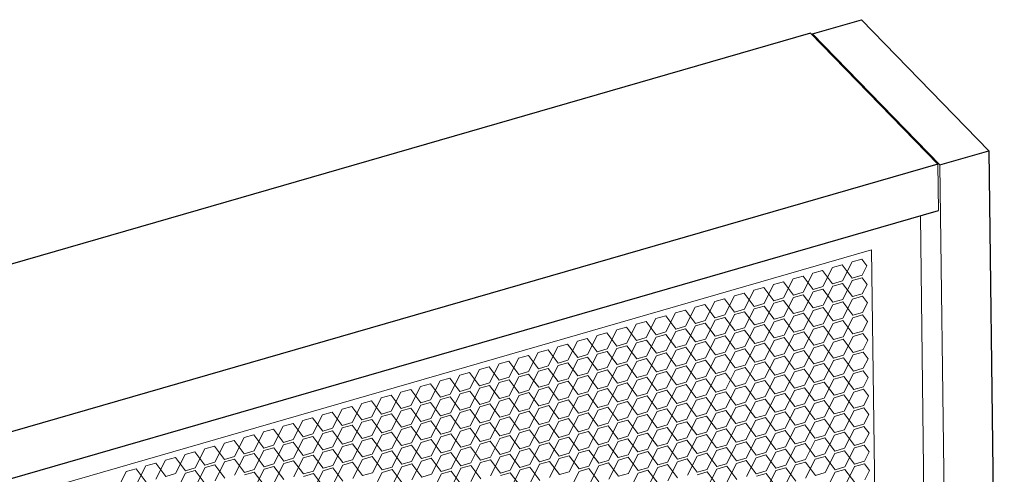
# Model space of a CAD drawing. Header units: millimetres. Extents: x 3925 to 5043, y -86 to 778.
# Tile 424 of 439: x 4955 to 4977, y 551 to 561. Entities that reach past the tile are written whole.
import ezdxf

# ---------------------------------------------------------------- set-up
doc = ezdxf.new("R2010")
doc.units = ezdxf.units.MM
doc.header["$LTSCALE"] = 46.255
doc.layers.add('H30K-DUST-FIDXF_CONTINUOUS_LINE', color=7, linetype='CONTINUOUS')
doc.layers.add('H30K-SPONGE-DXF_CONTINUOUS_LINE', color=7, linetype='CONTINUOUS')

msp = doc.modelspace()

# ---------------------------------------------------------------- linework, layer by layer
at = {"layer": 'H30K-DUST-FIDXF_CONTINUOUS_LINE', "color": 7, "linetype": 'Continuous', "lineweight": 0}
for p, q in [((4975.2506, 556.3884), (4975.5662, 531.4648)), ((4910.9093, 537.3433), (4974.1468, 555.6212)), ((4974.1468, 555.6212), (4974.4435, 532.1964)), ((4973.9268, 555.4101), (4973.7049, 555.346)), ((4974.04, 555.2599), (4973.9268, 555.4101)), ((4973.0392, 555.1536), (4972.8173, 555.0895)), ((4973.2657, 554.8532), (4973.0392, 555.1536)), ((4973.0438, 554.7891), (4973.2611, 555.2177)), ((4973.483, 555.2819), (4973.2611, 555.2177)), ((4973.7095, 554.9815), (4973.483, 555.2819)), ((4973.4876, 554.9173), (4973.7049, 555.346)), ((4973.9314, 555.0456), (4974.04, 555.2599)), ((4972.1563, 554.5325), (4972.3736, 554.9612)), ((4972.5954, 555.0253), (4972.3736, 554.9612)), ((4972.822, 554.7249), (4972.5954, 555.0253)), ((4972.6001, 554.6608), (4972.8173, 555.0895)), ((4973.2657, 554.8532), (4973.4876, 554.9173)), ((4973.4929, 554.4964), (4973.7102, 554.9251)), ((4973.7095, 554.9815), (4973.9314, 555.0456)), ((4973.9321, 554.9892), (4973.7102, 554.9251)), ((4974.0453, 554.839), (4973.9321, 554.9892)), ((4971.2687, 554.276), (4971.486, 554.7047)), ((4971.7079, 554.7688), (4971.486, 554.7047)), ((4971.9344, 554.4684), (4971.7079, 554.7688)), ((4971.7125, 554.4043), (4971.9298, 554.8329)), ((4972.1517, 554.8971), (4971.9298, 554.8329)), ((4972.3782, 554.5967), (4972.1517, 554.8971)), ((4972.822, 554.7249), (4973.0438, 554.7891)), ((4973.0446, 554.7327), (4972.8227, 554.6685)), ((4973.2711, 554.4323), (4973.0446, 554.7327)), ((4973.0492, 554.3681), (4973.2664, 554.7968)), ((4973.4883, 554.8609), (4973.2664, 554.7968)), ((4973.7148, 554.5605), (4973.4883, 554.8609)), ((4973.9367, 554.6247), (4974.0453, 554.839)), ((4970.8204, 554.5123), (4970.5985, 554.4482)), ((4971.0469, 554.2119), (4970.8204, 554.5123)), ((4970.825, 554.1477), (4971.0422, 554.5764)), ((4971.2641, 554.6405), (4971.0422, 554.5764)), ((4971.4906, 554.3401), (4971.2641, 554.6405)), ((4971.9344, 554.4684), (4972.1563, 554.5325)), ((4972.157, 554.4762), (4971.9351, 554.412)), ((4972.3835, 554.1757), (4972.157, 554.4762)), ((4972.1616, 554.1116), (4972.3789, 554.5403)), ((4972.3782, 554.5967), (4972.6001, 554.6608)), ((4972.6008, 554.6044), (4972.3789, 554.5403)), ((4972.8273, 554.304), (4972.6008, 554.6044)), ((4972.6054, 554.2399), (4972.8227, 554.6685)), ((4973.2711, 554.4323), (4973.4929, 554.4964)), ((4973.4983, 554.0755), (4973.7155, 554.5042)), ((4973.7148, 554.5605), (4973.9367, 554.6247)), ((4973.9374, 554.5683), (4973.7155, 554.5042)), ((4974.0507, 554.4181), (4973.9374, 554.5683)), ((4969.9328, 554.2558), (4969.7109, 554.1916)), ((4970.1593, 553.9553), (4969.9328, 554.2558)), ((4969.9374, 553.8912), (4970.1547, 554.3199)), ((4970.3766, 554.384), (4970.1547, 554.3199)), ((4970.6031, 554.0836), (4970.3766, 554.384)), ((4970.3812, 554.0195), (4970.5985, 554.4482)), ((4971.0469, 554.2119), (4971.2687, 554.276)), ((4971.2741, 553.8551), (4971.4913, 554.2838)), ((4971.4906, 554.3401), (4971.7125, 554.4043)), ((4971.7132, 554.3479), (4971.4913, 554.2838)), ((4971.9397, 554.0475), (4971.7132, 554.3479)), ((4971.7179, 553.9833), (4971.9351, 554.412)), ((4972.3835, 554.1757), (4972.6054, 554.2399)), ((4972.6107, 553.819), (4972.828, 554.2476)), ((4972.8273, 554.304), (4973.0492, 554.3681)), ((4973.0499, 554.3118), (4972.828, 554.2476)), ((4973.2764, 554.0113), (4973.0499, 554.3118)), ((4973.0545, 553.9472), (4973.2718, 554.3759)), ((4973.4937, 554.44), (4973.2718, 554.3759)), ((4973.7202, 554.1396), (4973.4937, 554.44)), ((4973.942, 554.2037), (4974.0507, 554.4181)), ((4969.0499, 553.6347), (4969.2672, 554.0634)), ((4969.489, 554.1275), (4969.2672, 554.0634)), ((4969.7155, 553.8271), (4969.489, 554.1275)), ((4969.4937, 553.763), (4969.7109, 554.1916)), ((4970.1593, 553.9553), (4970.3812, 554.0195)), ((4970.3865, 553.5986), (4970.6038, 554.0272)), ((4970.6031, 554.0836), (4970.825, 554.1477)), ((4970.8257, 554.0914), (4970.6038, 554.0272)), ((4971.0522, 553.791), (4970.8257, 554.0914)), ((4970.8303, 553.7268), (4971.0476, 554.1555)), ((4971.2695, 554.2196), (4971.0476, 554.1555)), ((4971.496, 553.9192), (4971.2695, 554.2196)), ((4971.9397, 554.0475), (4972.1616, 554.1116)), ((4972.1623, 554.0552), (4971.9405, 553.9911)), ((4972.3888, 553.7548), (4972.1623, 554.0552)), ((4972.167, 553.6907), (4972.3842, 554.1194)), ((4972.6061, 554.1835), (4972.3842, 554.1194)), ((4972.8326, 553.8831), (4972.6061, 554.1835)), ((4973.2764, 554.0113), (4973.4983, 554.0755)), ((4973.499, 554.0191), (4973.2771, 553.955)), ((4973.7255, 553.7187), (4973.499, 554.0191)), ((4973.5036, 553.6546), (4973.7209, 554.0832)), ((4973.7202, 554.1396), (4973.942, 554.2037)), ((4973.9428, 554.1474), (4973.7209, 554.0832)), ((4974.056, 553.9972), (4973.9428, 554.1474)), ((4968.1623, 553.3782), (4968.3796, 553.8068)), ((4968.6015, 553.871), (4968.3796, 553.8068)), ((4968.828, 553.5706), (4968.6015, 553.871)), ((4968.6061, 553.5064), (4968.8234, 553.9351)), ((4969.0453, 553.9992), (4968.8234, 553.9351)), ((4969.2718, 553.6988), (4969.0453, 553.9992)), ((4969.7155, 553.8271), (4969.9374, 553.8912)), ((4969.9381, 553.8348), (4969.7163, 553.7707)), ((4970.1646, 553.5344), (4969.9381, 553.8348)), ((4969.9428, 553.4703), (4970.16, 553.899)), ((4970.3819, 553.9631), (4970.16, 553.899)), ((4970.6084, 553.6627), (4970.3819, 553.9631)), ((4971.0522, 553.791), (4971.2741, 553.8551)), ((4971.2748, 553.7987), (4971.0529, 553.7346)), ((4971.5013, 553.4983), (4971.2748, 553.7987)), ((4971.2794, 553.4342), (4971.4967, 553.8628)), ((4971.496, 553.9192), (4971.7179, 553.9833)), ((4971.7186, 553.927), (4971.4967, 553.8628)), ((4971.9451, 553.6266), (4971.7186, 553.927)), ((4971.7232, 553.5624), (4971.9405, 553.9911)), ((4972.3888, 553.7548), (4972.6107, 553.819)), ((4972.6161, 553.398), (4972.8333, 553.8267)), ((4972.8326, 553.8831), (4973.0545, 553.9472)), ((4973.0552, 553.8908), (4972.8333, 553.8267)), ((4973.2817, 553.5904), (4973.0552, 553.8908)), ((4973.0598, 553.5263), (4973.2771, 553.955)), ((4973.9474, 553.7828), (4974.056, 553.9972)), ((4967.714, 553.6144), (4967.4921, 553.5503)), ((4967.9405, 553.314), (4967.714, 553.6144)), ((4967.7186, 553.2499), (4967.9358, 553.6786)), ((4968.1577, 553.7427), (4967.9358, 553.6786)), ((4968.3842, 553.4423), (4968.1577, 553.7427)), ((4968.828, 553.5706), (4969.0499, 553.6347)), ((4969.0506, 553.5783), (4968.8287, 553.5142)), ((4969.2771, 553.2779), (4969.0506, 553.5783)), ((4969.0552, 553.2138), (4969.2725, 553.6424)), ((4969.2718, 553.6988), (4969.4937, 553.763)), ((4969.4944, 553.7066), (4969.2725, 553.6424)), ((4969.7209, 553.4062), (4969.4944, 553.7066)), ((4969.499, 553.342), (4969.7163, 553.7707)), ((4970.1646, 553.5344), (4970.3865, 553.5986)), ((4970.3919, 553.1776), (4970.6091, 553.6063)), ((4970.6084, 553.6627), (4970.8303, 553.7268)), ((4970.831, 553.6704), (4970.6091, 553.6063)), ((4971.0575, 553.37), (4970.831, 553.6704)), ((4970.8356, 553.3059), (4971.0529, 553.7346)), ((4971.7285, 553.1415), (4971.9458, 553.5702)), ((4971.9451, 553.6266), (4972.167, 553.6907)), ((4972.1677, 553.6343), (4971.9458, 553.5702)), ((4972.3942, 553.3339), (4972.1677, 553.6343)), ((4972.1723, 553.2698), (4972.3896, 553.6984)), ((4972.6114, 553.7626), (4972.3896, 553.6984)), ((4972.8379, 553.4622), (4972.6114, 553.7626)), ((4973.2817, 553.5904), (4973.5036, 553.6546)), ((4973.5043, 553.5982), (4973.2824, 553.534)), ((4973.7308, 553.2978), (4973.5043, 553.5982)), ((4973.5089, 553.2336), (4973.7262, 553.6623)), ((4973.7255, 553.7187), (4973.9474, 553.7828)), ((4973.9481, 553.7264), (4973.7262, 553.6623)), ((4974.0613, 553.5762), (4973.9481, 553.7264)), ((4973.9527, 553.3619), (4974.0613, 553.5762)), ((4966.8264, 553.3579), (4966.6045, 553.2938)), ((4967.0529, 553.0575), (4966.8264, 553.3579)), ((4966.831, 552.9934), (4967.0483, 553.422)), ((4967.2702, 553.4862), (4967.0483, 553.422)), ((4967.4967, 553.1858), (4967.2702, 553.4862)), ((4967.2748, 553.1216), (4967.4921, 553.5503)), ((4967.9405, 553.314), (4968.1623, 553.3782)), ((4968.1677, 552.9572), (4968.3849, 553.3859)), ((4968.3842, 553.4423), (4968.6061, 553.5064)), ((4968.6068, 553.45), (4968.3849, 553.3859)), ((4968.8333, 553.1496), (4968.6068, 553.45)), ((4968.6114, 553.0855), (4968.8287, 553.5142)), ((4969.5043, 552.9211), (4969.7216, 553.3498)), ((4969.7209, 553.4062), (4969.9428, 553.4703)), ((4969.9435, 553.4139), (4969.7216, 553.3498)), ((4970.17, 553.1135), (4969.9435, 553.4139)), ((4969.9481, 553.0494), (4970.1654, 553.478)), ((4970.3872, 553.5422), (4970.1654, 553.478)), ((4970.6138, 553.2418), (4970.3872, 553.5422)), ((4971.0575, 553.37), (4971.2794, 553.4342)), ((4971.2801, 553.3778), (4971.0582, 553.3136)), ((4971.5066, 553.0774), (4971.2801, 553.3778)), ((4971.2847, 553.0132), (4971.502, 553.4419)), ((4971.5013, 553.4983), (4971.7232, 553.5624)), ((4971.7239, 553.506), (4971.502, 553.4419)), ((4971.9504, 553.2056), (4971.7239, 553.506)), ((4972.3942, 553.3339), (4972.6161, 553.398)), ((4972.6214, 552.9771), (4972.8387, 553.4058)), ((4972.8379, 553.4622), (4973.0598, 553.5263)), ((4973.0605, 553.4699), (4972.8387, 553.4058)), ((4973.287, 553.1695), (4973.0605, 553.4699)), ((4973.0652, 553.1054), (4973.2824, 553.534)), ((4973.7308, 553.2978), (4973.9527, 553.3619)), ((4965.9435, 552.7368), (4966.1608, 553.1655)), ((4966.3826, 553.2296), (4966.1608, 553.1655)), ((4966.6091, 552.9292), (4966.3826, 553.2296)), ((4966.3873, 552.8651), (4966.6045, 553.2938)), ((4967.0529, 553.0575), (4967.2748, 553.1216)), ((4967.2801, 552.7007), (4967.4974, 553.1294)), ((4967.4967, 553.1858), (4967.7186, 553.2499)), ((4967.7193, 553.1935), (4967.4974, 553.1294)), ((4967.9458, 552.8931), (4967.7193, 553.1935)), ((4967.7239, 552.829), (4967.9412, 553.2576)), ((4968.1631, 553.3218), (4967.9412, 553.2576)), ((4968.3896, 553.0214), (4968.1631, 553.3218)), ((4968.8333, 553.1496), (4969.0552, 553.2138)), ((4969.0559, 553.1574), (4968.834, 553.0932)), ((4969.2824, 552.857), (4969.0559, 553.1574)), ((4969.0606, 552.7928), (4969.2778, 553.2215)), ((4969.2771, 553.2779), (4969.499, 553.342)), ((4969.4997, 553.2856), (4969.2778, 553.2215)), ((4969.7262, 552.9852), (4969.4997, 553.2856)), ((4970.17, 553.1135), (4970.3919, 553.1776)), ((4970.3926, 553.1212), (4970.1707, 553.0571)), ((4970.6191, 552.8208), (4970.3926, 553.1212)), ((4970.3972, 552.7567), (4970.6145, 553.1854)), ((4970.6138, 553.2418), (4970.8356, 553.3059)), ((4970.8364, 553.2495), (4970.6145, 553.1854)), ((4971.0629, 552.9491), (4970.8364, 553.2495)), ((4970.841, 552.885), (4971.0582, 553.3136)), ((4971.5066, 553.0774), (4971.7285, 553.1415)), ((4971.7338, 552.7206), (4971.9511, 553.1492)), ((4971.9504, 553.2056), (4972.1723, 553.2698)), ((4972.173, 553.2134), (4971.9511, 553.1492)), ((4972.3995, 552.913), (4972.173, 553.2134)), ((4972.1776, 552.8488), (4972.3949, 553.2775)), ((4972.6168, 553.3416), (4972.3949, 553.2775)), ((4972.8433, 553.0412), (4972.6168, 553.3416)), ((4973.287, 553.1695), (4973.5089, 553.2336)), ((4973.5096, 553.1772), (4973.2878, 553.1131)), ((4973.7361, 552.8768), (4973.5096, 553.1772)), ((4973.5143, 552.8127), (4973.7315, 553.2414)), ((4973.9534, 553.3055), (4973.7315, 553.2414)), ((4974.0667, 553.1553), (4973.9534, 553.3055)), ((4973.958, 552.941), (4974.0667, 553.1553)), ((4965.0559, 552.4803), (4965.2732, 552.909)), ((4965.4951, 552.9731), (4965.2732, 552.909)), ((4965.7216, 552.6727), (4965.4951, 552.9731)), ((4965.4997, 552.6086), (4965.717, 553.0372)), ((4965.9389, 553.1014), (4965.717, 553.0372)), ((4966.1654, 552.801), (4965.9389, 553.1014)), ((4966.6091, 552.9292), (4966.831, 552.9934)), ((4966.8317, 552.937), (4966.6099, 552.8728)), ((4967.0582, 552.6366), (4966.8317, 552.937)), ((4966.8364, 552.5724), (4967.0536, 553.0011)), ((4967.2755, 553.0652), (4967.0536, 553.0011)), ((4967.502, 552.7648), (4967.2755, 553.0652)), ((4967.9458, 552.8931), (4968.1677, 552.9572)), ((4968.1684, 552.9008), (4967.9465, 552.8367)), ((4968.3949, 552.6004), (4968.1684, 552.9008)), ((4968.173, 552.5363), (4968.3903, 552.965)), ((4968.3896, 553.0214), (4968.6114, 553.0855)), ((4968.6122, 553.0291), (4968.3903, 552.965)), ((4968.8387, 552.7287), (4968.6122, 553.0291)), ((4968.6168, 552.6646), (4968.834, 553.0932)), ((4969.2824, 552.857), (4969.5043, 552.9211)), ((4969.5097, 552.5002), (4969.7269, 552.9288)), ((4969.7262, 552.9852), (4969.9481, 553.0494)), ((4969.9488, 552.993), (4969.7269, 552.9288)), ((4970.1753, 552.6926), (4969.9488, 552.993)), ((4969.9534, 552.6284), (4970.1707, 553.0571)), ((4971.0629, 552.9491), (4971.2847, 553.0132)), ((4971.2855, 552.9568), (4971.0636, 552.8927)), ((4971.512, 552.6564), (4971.2855, 552.9568)), ((4971.2901, 552.5923), (4971.5073, 553.021)), ((4971.7292, 553.0851), (4971.5073, 553.021)), ((4971.9557, 552.7847), (4971.7292, 553.0851)), ((4972.3995, 552.913), (4972.6214, 552.9771)), ((4972.6221, 552.9207), (4972.4002, 552.8566)), ((4972.8486, 552.6203), (4972.6221, 552.9207)), ((4972.6267, 552.5562), (4972.844, 552.9848)), ((4972.8433, 553.0412), (4973.0652, 553.1054)), ((4973.0659, 553.049), (4972.844, 552.9848)), ((4973.2924, 552.7486), (4973.0659, 553.049)), ((4973.0705, 552.6844), (4973.2878, 553.1131)), ((4973.7361, 552.8768), (4973.958, 552.941)), ((4964.6076, 552.7166), (4964.3857, 552.6524)), ((4964.8341, 552.4162), (4964.6076, 552.7166)), ((4964.6122, 552.352), (4964.8294, 552.7807)), ((4965.0513, 552.8448), (4964.8294, 552.7807)), ((4965.2778, 552.5444), (4965.0513, 552.8448)), ((4965.7216, 552.6727), (4965.9435, 552.7368)), ((4965.9442, 552.6804), (4965.7223, 552.6163)), ((4966.1707, 552.38), (4965.9442, 552.6804)), ((4965.9488, 552.3159), (4966.1661, 552.7446)), ((4966.1654, 552.801), (4966.3873, 552.8651)), ((4966.388, 552.8087), (4966.1661, 552.7446)), ((4966.6145, 552.5083), (4966.388, 552.8087)), ((4966.3926, 552.4442), (4966.6099, 552.8728)), ((4967.0582, 552.6366), (4967.2801, 552.7007)), ((4967.2855, 552.2798), (4967.5027, 552.7084)), ((4967.502, 552.7648), (4967.7239, 552.829)), ((4967.7246, 552.7726), (4967.5027, 552.7084)), ((4967.9511, 552.4722), (4967.7246, 552.7726)), ((4967.7292, 552.408), (4967.9465, 552.8367)), ((4968.8387, 552.7287), (4969.0606, 552.7928)), ((4969.0613, 552.7364), (4968.8394, 552.6723)), ((4969.2878, 552.436), (4969.0613, 552.7364)), ((4969.0659, 552.3719), (4969.2832, 552.8006)), ((4969.505, 552.8647), (4969.2832, 552.8006)), ((4969.7315, 552.5643), (4969.505, 552.8647)), ((4970.1753, 552.6926), (4970.3972, 552.7567)), ((4970.3979, 552.7003), (4970.176, 552.6362)), ((4970.6244, 552.3999), (4970.3979, 552.7003)), ((4970.4025, 552.3358), (4970.6198, 552.7644)), ((4970.6191, 552.8208), (4970.841, 552.885)), ((4970.8417, 552.8286), (4970.6198, 552.7644)), ((4971.0682, 552.5282), (4970.8417, 552.8286)), ((4970.8463, 552.464), (4971.0636, 552.8927)), ((4971.512, 552.6564), (4971.7338, 552.7206)), ((4971.7392, 552.2996), (4971.9564, 552.7283)), ((4971.9557, 552.7847), (4972.1776, 552.8488)), ((4972.1783, 552.7924), (4971.9564, 552.7283)), ((4972.4048, 552.492), (4972.1783, 552.7924)), ((4972.1829, 552.4279), (4972.4002, 552.8566)), ((4972.8486, 552.6203), (4973.0705, 552.6844)), ((4973.0758, 552.2635), (4973.2931, 552.6922)), ((4973.2924, 552.7486), (4973.5143, 552.8127)), ((4973.515, 552.7563), (4973.2931, 552.6922)), ((4973.7415, 552.4559), (4973.515, 552.7563)), ((4973.5196, 552.3918), (4973.7369, 552.8204)), ((4973.9587, 552.8846), (4973.7369, 552.8204)), ((4974.072, 552.7344), (4973.9587, 552.8846)), ((4973.9634, 552.52), (4974.072, 552.7344)), ((4963.72, 552.46), (4963.4981, 552.3959)), ((4963.9465, 552.1596), (4963.72, 552.46)), ((4963.7246, 552.0955), (4963.9419, 552.5242)), ((4964.1638, 552.5883), (4963.9419, 552.5242)), ((4964.3903, 552.2879), (4964.1638, 552.5883)), ((4964.1684, 552.2238), (4964.3857, 552.6524)), ((4964.8341, 552.4162), (4965.0559, 552.4803)), ((4965.0613, 552.0594), (4965.2785, 552.488)), ((4965.2778, 552.5444), (4965.4997, 552.6086)), ((4965.5004, 552.5522), (4965.2785, 552.488)), ((4965.7269, 552.2518), (4965.5004, 552.5522)), ((4965.505, 552.1876), (4965.7223, 552.6163)), ((4966.6145, 552.5083), (4966.8364, 552.5724)), ((4966.8371, 552.516), (4966.6152, 552.4519)), ((4967.0636, 552.2156), (4966.8371, 552.516)), ((4966.8417, 552.1515), (4967.059, 552.5802)), ((4967.2808, 552.6443), (4967.059, 552.5802)), ((4967.5073, 552.3439), (4967.2808, 552.6443)), ((4967.9511, 552.4722), (4968.173, 552.5363)), ((4968.1737, 552.4799), (4967.9518, 552.4158)), ((4968.4002, 552.1795), (4968.1737, 552.4799)), ((4968.1783, 552.1154), (4968.3956, 552.544)), ((4968.3949, 552.6004), (4968.6168, 552.6646)), ((4968.6175, 552.6082), (4968.3956, 552.544)), ((4968.844, 552.3078), (4968.6175, 552.6082)), ((4968.6221, 552.2436), (4968.8394, 552.6723)), ((4969.2878, 552.436), (4969.5097, 552.5002)), ((4969.515, 552.0792), (4969.7323, 552.5079)), ((4969.7315, 552.5643), (4969.9534, 552.6284)), ((4969.9541, 552.572), (4969.7323, 552.5079)), ((4970.1806, 552.2716), (4969.9541, 552.572)), ((4969.9588, 552.2075), (4970.176, 552.6362)), ((4970.6244, 552.3999), (4970.8463, 552.464)), ((4970.8516, 552.0431), (4971.0689, 552.4718)), ((4971.0682, 552.5282), (4971.2901, 552.5923)), ((4971.2908, 552.5359), (4971.0689, 552.4718)), ((4971.5173, 552.2355), (4971.2908, 552.5359)), ((4971.2954, 552.1714), (4971.5127, 552.6)), ((4971.7346, 552.6642), (4971.5127, 552.6)), ((4971.9611, 552.3638), (4971.7346, 552.6642)), ((4972.4048, 552.492), (4972.6267, 552.5562)), ((4972.6274, 552.4998), (4972.4055, 552.4356)), ((4972.8539, 552.1994), (4972.6274, 552.4998)), ((4972.6321, 552.1352), (4972.8493, 552.5639)), ((4973.0712, 552.628), (4972.8493, 552.5639)), ((4973.2977, 552.3276), (4973.0712, 552.628)), ((4973.7415, 552.4559), (4973.9634, 552.52)), ((4973.9641, 552.4636), (4973.7422, 552.3995)), ((4974.0773, 552.3134), (4973.9641, 552.4636)), ((4962.8371, 551.839), (4963.0544, 552.2676)), ((4963.2762, 552.3318), (4963.0544, 552.2676)), ((4963.5027, 552.0314), (4963.2762, 552.3318)), ((4963.2809, 551.9672), (4963.4981, 552.3959)), ((4964.1737, 551.8028), (4964.391, 552.2315)), ((4964.3903, 552.2879), (4964.6122, 552.352)), ((4964.6129, 552.2956), (4964.391, 552.2315)), ((4964.8394, 551.9952), (4964.6129, 552.2956)), ((4964.6175, 551.9311), (4964.8348, 552.3598)), ((4965.0567, 552.4239), (4964.8348, 552.3598)), ((4965.2832, 552.1235), (4965.0567, 552.4239)), ((4965.7269, 552.2518), (4965.9488, 552.3159)), ((4965.9495, 552.2595), (4965.7276, 552.1954)), ((4966.176, 551.9591), (4965.9495, 552.2595)), ((4965.9541, 551.895), (4966.1714, 552.3236)), ((4966.1707, 552.38), (4966.3926, 552.4442)), ((4966.3933, 552.3878), (4966.1714, 552.3236)), ((4966.6198, 552.0874), (4966.3933, 552.3878)), ((4966.3979, 552.0232), (4966.6152, 552.4519)), ((4967.0636, 552.2156), (4967.2855, 552.2798)), ((4967.2908, 551.8588), (4967.5081, 552.2875)), ((4967.5073, 552.3439), (4967.7292, 552.408)), ((4967.7299, 552.3516), (4967.5081, 552.2875)), ((4967.9565, 552.0512), (4967.7299, 552.3516)), ((4967.7346, 551.9871), (4967.9518, 552.4158)), ((4968.4002, 552.1795), (4968.6221, 552.2436)), ((4968.6274, 551.8227), (4968.8447, 552.2514)), ((4968.844, 552.3078), (4969.0659, 552.3719)), ((4969.0666, 552.3155), (4968.8447, 552.2514)), ((4969.2931, 552.0151), (4969.0666, 552.3155)), ((4969.0712, 551.951), (4969.2885, 552.3796)), ((4969.5104, 552.4438), (4969.2885, 552.3796)), ((4969.7369, 552.1434), (4969.5104, 552.4438)), ((4970.1806, 552.2716), (4970.4025, 552.3358)), ((4970.4032, 552.2794), (4970.1814, 552.2152)), ((4970.6297, 551.979), (4970.4032, 552.2794)), ((4970.4079, 551.9148), (4970.6251, 552.3435)), ((4970.847, 552.4076), (4970.6251, 552.3435)), ((4971.0735, 552.1072), (4970.847, 552.4076)), ((4971.5173, 552.2355), (4971.7392, 552.2996)), ((4971.7399, 552.2432), (4971.518, 552.1791)), ((4971.9664, 551.9428), (4971.7399, 552.2432)), ((4971.7445, 551.8787), (4971.9618, 552.3074)), ((4971.9611, 552.3638), (4972.1829, 552.4279)), ((4972.1837, 552.3715), (4971.9618, 552.3074)), ((4972.4102, 552.0711), (4972.1837, 552.3715)), ((4972.1883, 552.007), (4972.4055, 552.4356)), ((4972.8539, 552.1994), (4973.0758, 552.2635)), ((4973.0812, 551.8426), (4973.2984, 552.2712)), ((4973.2977, 552.3276), (4973.5196, 552.3918)), ((4973.5203, 552.3354), (4973.2984, 552.2712)), ((4973.7468, 552.035), (4973.5203, 552.3354)), ((4973.5249, 551.9708), (4973.7422, 552.3995)), ((4973.9687, 552.0991), (4974.0773, 552.3134)), ((4961.9495, 551.5824), (4962.1668, 552.0111)), ((4962.3887, 552.0752), (4962.1668, 552.0111)), ((4962.6152, 551.7748), (4962.3887, 552.0752)), ((4962.3933, 551.7107), (4962.6106, 552.1394)), ((4962.8325, 552.2035), (4962.6106, 552.1394)), ((4963.059, 551.9031), (4962.8325, 552.2035)), ((4963.5027, 552.0314), (4963.7246, 552.0955)), ((4963.7253, 552.0391), (4963.5035, 551.975)), ((4963.9518, 551.7387), (4963.7253, 552.0391)), ((4963.73, 551.6746), (4963.9472, 552.1032)), ((4963.9465, 552.1596), (4964.1684, 552.2238)), ((4964.1691, 552.1674), (4963.9472, 552.1032)), ((4964.3956, 551.867), (4964.1691, 552.1674)), ((4964.8394, 551.9952), (4965.0613, 552.0594)), ((4965.0666, 551.6384), (4965.2839, 552.0671)), ((4965.2832, 552.1235), (4965.505, 552.1876)), ((4965.5058, 552.1312), (4965.2839, 552.0671)), ((4965.7323, 551.8308), (4965.5058, 552.1312)), ((4965.5104, 551.7667), (4965.7276, 552.1954)), ((4966.176, 551.9591), (4966.3979, 552.0232)), ((4966.4032, 551.6023), (4966.6205, 552.031)), ((4966.6198, 552.0874), (4966.8417, 552.1515)), ((4966.8424, 552.0951), (4966.6205, 552.031)), ((4967.0689, 551.7947), (4966.8424, 552.0951)), ((4966.847, 551.7306), (4967.0643, 552.1592)), ((4967.2862, 552.2234), (4967.0643, 552.1592)), ((4967.5127, 551.923), (4967.2862, 552.2234)), ((4967.9565, 552.0512), (4968.1783, 552.1154)), ((4968.1791, 552.059), (4967.9572, 551.9948)), ((4968.4056, 551.7586), (4968.1791, 552.059)), ((4968.1837, 551.6944), (4968.4009, 552.1231)), ((4968.6228, 552.1872), (4968.4009, 552.1231)), ((4968.8493, 551.8868), (4968.6228, 552.1872)), ((4969.2931, 552.0151), (4969.515, 552.0792)), ((4969.5157, 552.0228), (4969.2938, 551.9587)), ((4969.7422, 551.7224), (4969.5157, 552.0228)), ((4969.5203, 551.6583), (4969.7376, 552.087)), ((4969.7369, 552.1434), (4969.9588, 552.2075)), ((4969.9595, 552.1511), (4969.7376, 552.087)), ((4970.186, 551.8507), (4969.9595, 552.1511)), ((4969.9641, 551.7866), (4970.1814, 552.2152)), ((4970.6297, 551.979), (4970.8516, 552.0431)), ((4970.857, 551.6222), (4971.0742, 552.0508)), ((4971.0735, 552.1072), (4971.2954, 552.1714)), ((4971.2961, 552.115), (4971.0742, 552.0508)), ((4971.5226, 551.8146), (4971.2961, 552.115)), ((4971.3007, 551.7504), (4971.518, 552.1791)), ((4971.9664, 551.9428), (4972.1883, 552.007)), ((4972.1936, 551.586), (4972.4109, 552.0147)), ((4972.4102, 552.0711), (4972.6321, 552.1352)), ((4972.6328, 552.0788), (4972.4109, 552.0147)), ((4972.8593, 551.7784), (4972.6328, 552.0788)), ((4972.6374, 551.7143), (4972.8547, 552.143)), ((4973.0765, 552.2071), (4972.8547, 552.143)), ((4973.303, 551.9067), (4973.0765, 552.2071)), ((4973.7468, 552.035), (4973.9687, 552.0991)), ((4973.9694, 552.0427), (4973.7475, 551.9786)), ((4974.0827, 551.8925), (4973.9694, 552.0427)), ((4961.5011, 551.8187), (4961.2793, 551.7546)), ((4961.7277, 551.5183), (4961.5011, 551.8187)), ((4961.5058, 551.4542), (4961.723, 551.8828)), ((4961.9449, 551.947), (4961.723, 551.8828)), ((4962.1714, 551.6466), (4961.9449, 551.947)), ((4962.6152, 551.7748), (4962.8371, 551.839)), ((4962.8424, 551.418), (4963.0597, 551.8467)), ((4963.059, 551.9031), (4963.2809, 551.9672)), ((4963.2816, 551.9108), (4963.0597, 551.8467)), ((4963.5081, 551.6104), (4963.2816, 551.9108)), ((4963.2862, 551.5463), (4963.5035, 551.975)), ((4963.9518, 551.7387), (4964.1737, 551.8028)), ((4964.1791, 551.3819), (4964.3963, 551.8106)), ((4964.3956, 551.867), (4964.6175, 551.9311)), ((4964.6182, 551.8747), (4964.3963, 551.8106)), ((4964.8447, 551.5743), (4964.6182, 551.8747)), ((4964.6228, 551.5102), (4964.8401, 551.9388)), ((4965.062, 552.003), (4964.8401, 551.9388)), ((4965.2885, 551.7026), (4965.062, 552.003)), ((4965.7323, 551.8308), (4965.9541, 551.895)), ((4965.9549, 551.8386), (4965.733, 551.7744)), ((4966.1814, 551.5382), (4965.9549, 551.8386)), ((4965.9595, 551.474), (4966.1767, 551.9027)), ((4966.3986, 551.9668), (4966.1767, 551.9027)), ((4966.6251, 551.6664), (4966.3986, 551.9668)), ((4967.0689, 551.7947), (4967.2908, 551.8588)), ((4967.2915, 551.8024), (4967.0696, 551.7383)), ((4967.518, 551.502), (4967.2915, 551.8024)), ((4967.2961, 551.4379), (4967.5134, 551.8666)), ((4967.5127, 551.923), (4967.7346, 551.9871)), ((4967.7353, 551.9307), (4967.5134, 551.8666)), ((4967.9618, 551.6303), (4967.7353, 551.9307)), ((4967.7399, 551.5662), (4967.9572, 551.9948)), ((4968.4056, 551.7586), (4968.6274, 551.8227)), ((4968.6328, 551.4018), (4968.85, 551.8304)), ((4968.8493, 551.8868), (4969.0712, 551.951)), ((4969.0719, 551.8946), (4968.85, 551.8304)), ((4969.2984, 551.5942), (4969.0719, 551.8946)), ((4969.0765, 551.53), (4969.2938, 551.9587)), ((4969.7422, 551.7224), (4969.9641, 551.7866)), ((4969.9694, 551.3656), (4970.1867, 551.7943)), ((4970.186, 551.8507), (4970.4079, 551.9148)), ((4970.4086, 551.8584), (4970.1867, 551.7943)), ((4970.6351, 551.558), (4970.4086, 551.8584)), ((4970.4132, 551.4939), (4970.6305, 551.9226)), ((4970.8523, 551.9867), (4970.6305, 551.9226)), ((4971.0788, 551.6863), (4970.8523, 551.9867)), ((4971.5226, 551.8146), (4971.7445, 551.8787)), ((4971.7452, 551.8223), (4971.5233, 551.7582)), ((4971.9717, 551.5219), (4971.7452, 551.8223)), ((4971.7498, 551.4578), (4971.9671, 551.8864)), ((4972.189, 551.9506), (4971.9671, 551.8864)), ((4972.4155, 551.6502), (4972.189, 551.9506)), ((4972.8593, 551.7784), (4973.0812, 551.8426)), ((4973.0819, 551.7862), (4972.86, 551.722)), ((4973.3084, 551.4858), (4973.0819, 551.7862)), ((4973.0865, 551.4216), (4973.3038, 551.8503)), ((4973.303, 551.9067), (4973.5249, 551.9708)), ((4973.5256, 551.9144), (4973.3038, 551.8503)), ((4973.7521, 551.614), (4973.5256, 551.9144)), ((4973.5303, 551.5499), (4973.7475, 551.9786)), ((4973.974, 551.6782), (4974.0827, 551.8925)), ((4960.6136, 551.5622), (4960.3917, 551.498)), ((4960.8401, 551.2618), (4960.6136, 551.5622)), ((4960.6182, 551.1976), (4960.8355, 551.6263)), ((4961.0574, 551.6904), (4960.8355, 551.6263)), ((4961.2839, 551.39), (4961.0574, 551.6904)), ((4961.062, 551.3259), (4961.2793, 551.7546)), ((4961.7277, 551.5183), (4961.9495, 551.5824)), ((4961.9549, 551.1615), (4962.1721, 551.5902)), ((4962.1714, 551.6466), (4962.3933, 551.7107)), ((4962.394, 551.6543), (4962.1721, 551.5902)), ((4962.6205, 551.3539), (4962.394, 551.6543)), ((4962.3986, 551.2898), (4962.6159, 551.7184)), ((4962.8378, 551.7826), (4962.6159, 551.7184)), ((4963.0643, 551.4822), (4962.8378, 551.7826)), ((4963.5081, 551.6104), (4963.73, 551.6746)), ((4963.7307, 551.6182), (4963.5088, 551.554)), ((4963.9572, 551.3178), (4963.7307, 551.6182)), ((4963.7353, 551.2536), (4963.9526, 551.6823)), ((4964.1744, 551.7464), (4963.9526, 551.6823)), ((4964.4009, 551.446), (4964.1744, 551.7464)), ((4964.8447, 551.5743), (4965.0666, 551.6384)), ((4965.0673, 551.582), (4964.8454, 551.5179)), ((4965.2938, 551.2816), (4965.0673, 551.582)), ((4965.0719, 551.2175), (4965.2892, 551.6462)), ((4965.2885, 551.7026), (4965.5104, 551.7667)), ((4965.5111, 551.7103), (4965.2892, 551.6462)), ((4965.7376, 551.4099), (4965.5111, 551.7103)), ((4965.5157, 551.3458), (4965.733, 551.7744)), ((4966.1814, 551.5382), (4966.4032, 551.6023)), ((4966.4086, 551.1814), (4966.6259, 551.61)), ((4966.6251, 551.6664), (4966.847, 551.7306)), ((4966.8477, 551.6742), (4966.6259, 551.61)), ((4967.0742, 551.3738), (4966.8477, 551.6742)), ((4966.8524, 551.3096), (4967.0696, 551.7383)), ((4967.518, 551.502), (4967.7399, 551.5662)), ((4967.7452, 551.1452), (4967.9625, 551.5739)), ((4967.9618, 551.6303), (4968.1837, 551.6944)), ((4968.1844, 551.638), (4967.9625, 551.5739)), ((4968.4109, 551.3376), (4968.1844, 551.638)), ((4968.189, 551.2735), (4968.4063, 551.7022)), ((4968.6282, 551.7663), (4968.4063, 551.7022)), ((4968.8547, 551.4659), (4968.6282, 551.7663)), ((4969.2984, 551.5942), (4969.5203, 551.6583)), ((4969.521, 551.6019), (4969.2991, 551.5378)), ((4969.7475, 551.3015), (4969.521, 551.6019)), ((4969.5256, 551.2374), (4969.7429, 551.666)), ((4969.9648, 551.7302), (4969.7429, 551.666)), ((4970.1913, 551.4298), (4969.9648, 551.7302)), ((4970.6351, 551.558), (4970.857, 551.6222)), ((4970.8577, 551.5658), (4970.6358, 551.5016)), ((4971.0842, 551.2654), (4970.8577, 551.5658)), ((4970.8623, 551.2012), (4971.0796, 551.6299)), ((4971.0788, 551.6863), (4971.3007, 551.7504)), ((4971.3014, 551.694), (4971.0796, 551.6299)), ((4971.528, 551.3936), (4971.3014, 551.694)), ((4971.3061, 551.3295), (4971.5233, 551.7582)), ((4971.9717, 551.5219), (4972.1936, 551.586)), ((4972.1989, 551.1651), (4972.4162, 551.5938)), ((4972.4155, 551.6502), (4972.6374, 551.7143)), ((4972.6381, 551.6579), (4972.4162, 551.5938)), ((4972.8646, 551.3575), (4972.6381, 551.6579)), ((4972.6427, 551.2934), (4972.86, 551.722)), ((4973.7521, 551.614), (4973.974, 551.6782)), ((4973.9747, 551.6218), (4973.7529, 551.5576)), ((4974.088, 551.4716), (4973.9747, 551.6218)), ((4959.7307, 550.9411), (4959.9479, 551.3698)), ((4960.1698, 551.4339), (4959.9479, 551.3698)), ((4960.3963, 551.1335), (4960.1698, 551.4339)), ((4960.1744, 551.0694), (4960.3917, 551.498)), ((4961.2839, 551.39), (4961.5058, 551.4542)), ((4961.5065, 551.3978), (4961.2846, 551.3336)), ((4961.733, 551.0974), (4961.5065, 551.3978)), ((4961.5111, 551.0332), (4961.7284, 551.4619)), ((4961.9503, 551.526), (4961.7284, 551.4619)), ((4962.1768, 551.2256), (4961.9503, 551.526)), ((4962.6205, 551.3539), (4962.8424, 551.418)), ((4962.8431, 551.3616), (4962.6212, 551.2975)), ((4963.0696, 551.0612), (4962.8431, 551.3616)), ((4962.8477, 550.9971), (4963.065, 551.4258)), ((4963.0643, 551.4822), (4963.2862, 551.5463)), ((4963.2869, 551.4899), (4963.065, 551.4258)), ((4963.5134, 551.1895), (4963.2869, 551.4899)), ((4963.2915, 551.1254), (4963.5088, 551.554)), ((4963.9572, 551.3178), (4964.1791, 551.3819)), ((4964.1844, 550.961), (4964.4017, 551.3896)), ((4964.4009, 551.446), (4964.6228, 551.5102)), ((4964.6235, 551.4538), (4964.4017, 551.3896)), ((4964.85, 551.1534), (4964.6235, 551.4538)), ((4964.6282, 551.0892), (4964.8454, 551.5179)), ((4965.2938, 551.2816), (4965.5157, 551.3458)), ((4965.521, 550.9248), (4965.7383, 551.3535)), ((4965.7376, 551.4099), (4965.9595, 551.474)), ((4965.9602, 551.4176), (4965.7383, 551.3535)), ((4966.1867, 551.1172), (4965.9602, 551.4176)), ((4965.9648, 551.0531), (4966.1821, 551.4818)), ((4966.404, 551.5459), (4966.1821, 551.4818)), ((4966.6305, 551.2455), (4966.404, 551.5459)), ((4967.0742, 551.3738), (4967.2961, 551.4379)), ((4967.2968, 551.3815), (4967.075, 551.3174)), ((4967.5233, 551.0811), (4967.2968, 551.3815)), ((4967.3015, 551.017), (4967.5187, 551.4456)), ((4967.7406, 551.5098), (4967.5187, 551.4456)), ((4967.9671, 551.2094), (4967.7406, 551.5098)), ((4968.4109, 551.3376), (4968.6328, 551.4018)), ((4968.6335, 551.3454), (4968.4116, 551.2812)), ((4968.86, 551.045), (4968.6335, 551.3454)), ((4968.6381, 550.9808), (4968.8554, 551.4095)), ((4968.8547, 551.4659), (4969.0765, 551.53)), ((4969.0773, 551.4736), (4968.8554, 551.4095)), ((4969.3038, 551.1732), (4969.0773, 551.4736)), ((4969.0819, 551.1091), (4969.2991, 551.5378)), ((4969.7475, 551.3015), (4969.9694, 551.3656)), ((4969.9747, 550.9447), (4970.192, 551.3734)), ((4970.1913, 551.4298), (4970.4132, 551.4939)), ((4970.4139, 551.4375), (4970.192, 551.3734)), ((4970.6404, 551.1371), (4970.4139, 551.4375)), ((4970.4185, 551.073), (4970.6358, 551.5016)), ((4971.528, 551.3936), (4971.7498, 551.4578)), ((4971.7506, 551.4014), (4971.5287, 551.3372)), ((4971.9771, 551.101), (4971.7506, 551.4014)), ((4971.7552, 551.0368), (4971.9724, 551.4655)), ((4972.1943, 551.5296), (4971.9724, 551.4655)), ((4972.4208, 551.2292), (4972.1943, 551.5296)), ((4972.8646, 551.3575), (4973.0865, 551.4216)), ((4973.0872, 551.3652), (4972.8653, 551.3011)), ((4973.3137, 551.0648), (4973.0872, 551.3652)), ((4973.0918, 551.0007), (4973.3091, 551.4294)), ((4973.3084, 551.4858), (4973.5303, 551.5499)), ((4973.531, 551.4935), (4973.3091, 551.4294)), ((4973.7575, 551.1931), (4973.531, 551.4935)), ((4973.5356, 551.129), (4973.7529, 551.5576)), ((4973.9794, 551.2572), (4974.088, 551.4716)), ((4959.2823, 551.1774), (4959.0604, 551.1132)), ((4959.5088, 550.877), (4959.2823, 551.1774)), ((4959.2869, 550.8128), (4959.5042, 551.2415)), ((4959.7261, 551.3056), (4959.5042, 551.2415)), ((4959.9526, 551.0052), (4959.7261, 551.3056)), ((4960.3963, 551.1335), (4960.6182, 551.1976)), ((4960.6189, 551.1412), (4960.397, 551.0771)), ((4960.8454, 550.8408), (4960.6189, 551.1412)), ((4960.6236, 550.7767), (4960.8408, 551.2054)), ((4960.8401, 551.2618), (4961.062, 551.3259)), ((4961.0627, 551.2695), (4960.8408, 551.2054)), ((4961.2892, 550.9691), (4961.0627, 551.2695)), ((4961.0673, 550.905), (4961.2846, 551.3336)), ((4961.733, 551.0974), (4961.9549, 551.1615)), ((4961.9602, 550.7406), (4962.1775, 551.1692)), ((4962.1768, 551.2256), (4962.3986, 551.2898)), ((4962.3994, 551.2334), (4962.1775, 551.1692)), ((4962.6259, 550.933), (4962.3994, 551.2334)), ((4962.404, 550.8688), (4962.6212, 551.2975)), ((4963.0696, 551.0612), (4963.2915, 551.1254)), ((4963.2968, 550.7044), (4963.5141, 551.1331)), ((4963.5134, 551.1895), (4963.7353, 551.2536)), ((4963.736, 551.1972), (4963.5141, 551.1331)), ((4963.9625, 550.8968), (4963.736, 551.1972)), ((4963.7406, 550.8327), (4963.9579, 551.2614)), ((4964.1798, 551.3255), (4963.9579, 551.2614)), ((4964.4063, 551.0251), (4964.1798, 551.3255)), ((4964.85, 551.1534), (4965.0719, 551.2175)), ((4965.0726, 551.1611), (4964.8508, 551.097)), ((4965.2992, 550.8607), (4965.0726, 551.1611)), ((4965.0773, 550.7966), (4965.2945, 551.2252)), ((4965.5164, 551.2894), (4965.2945, 551.2252)), ((4965.7429, 550.989), (4965.5164, 551.2894)), ((4966.1867, 551.1172), (4966.4086, 551.1814)), ((4966.4093, 551.125), (4966.1874, 551.0608)), ((4966.6358, 550.8246), (4966.4093, 551.125)), ((4966.4139, 550.7604), (4966.6312, 551.1891)), ((4966.6305, 551.2455), (4966.8524, 551.3096)), ((4966.8531, 551.2532), (4966.6312, 551.1891)), ((4967.0796, 550.9528), (4966.8531, 551.2532)), ((4966.8577, 550.8887), (4967.075, 551.3174)), ((4967.5233, 551.0811), (4967.7452, 551.1452)), ((4967.7506, 550.7243), (4967.9678, 551.153)), ((4967.9671, 551.2094), (4968.189, 551.2735)), ((4968.1897, 551.2171), (4967.9678, 551.153)), ((4968.4162, 550.9167), (4968.1897, 551.2171)), ((4968.1943, 550.8526), (4968.4116, 551.2812)), ((4969.0872, 550.6882), (4969.3045, 551.1168)), ((4969.3038, 551.1732), (4969.5256, 551.2374)), ((4969.5264, 551.181), (4969.3045, 551.1168)), ((4969.7529, 550.8806), (4969.5264, 551.181)), ((4969.531, 550.8164), (4969.7482, 551.2451)), ((4969.9701, 551.3092), (4969.7482, 551.2451)), ((4970.1966, 551.0088), (4969.9701, 551.3092)), ((4970.6404, 551.1371), (4970.8623, 551.2012)), ((4970.863, 551.1448), (4970.6411, 551.0807)), ((4971.0895, 550.8444), (4970.863, 551.1448)), ((4970.8676, 550.7803), (4971.0849, 551.209)), ((4971.0842, 551.2654), (4971.3061, 551.3295)), ((4971.3068, 551.2731), (4971.0849, 551.209)), ((4971.5333, 550.9727), (4971.3068, 551.2731)), ((4971.3114, 550.9086), (4971.5287, 551.3372)), ((4971.9771, 551.101), (4972.1989, 551.1651)), ((4972.2043, 550.7442), (4972.4215, 551.1728)), ((4972.4208, 551.2292), (4972.6427, 551.2934)), ((4972.6434, 551.237), (4972.4215, 551.1728)), ((4972.8699, 550.9366), (4972.6434, 551.237)), ((4972.648, 550.8724), (4972.8653, 551.3011)), ((4973.3137, 551.0648), (4973.5356, 551.129)), ((4973.5409, 550.708), (4973.7582, 551.1367)), ((4973.7575, 551.1931), (4973.9794, 551.2572)), ((4973.9801, 551.2008), (4973.7582, 551.1367)), ((4974.0933, 551.0506), (4973.9801, 551.2008)), ((4958.3947, 550.9208), (4958.1729, 550.8567)), ((4958.6212, 550.6204), (4958.3947, 550.9208)), ((4958.3994, 550.5563), (4958.6166, 550.985)), ((4958.8385, 551.0491), (4958.6166, 550.985)), ((4959.065, 550.7487), (4958.8385, 551.0491)), ((4958.8431, 550.6846), (4959.0604, 551.1132)), ((4959.5088, 550.877), (4959.7307, 550.9411)), ((4959.736, 550.5202), (4959.9533, 550.9488)), ((4959.9526, 551.0052), (4960.1744, 551.0694)), ((4960.1752, 551.013), (4959.9533, 550.9488)), ((4960.4017, 550.7126), (4960.1752, 551.013)), ((4960.1798, 550.6484), (4960.397, 551.0771)), ((4960.8454, 550.8408), (4961.0673, 550.905)), ((4961.0727, 550.484), (4961.2899, 550.9127)), ((4961.2892, 550.9691), (4961.5111, 551.0332)), ((4961.5118, 550.9768), (4961.2899, 550.9127)), ((4961.7383, 550.6764), (4961.5118, 550.9768)), ((4961.5164, 550.6123), (4961.7337, 551.041)), ((4961.9556, 551.1051), (4961.7337, 551.041)), ((4962.1821, 550.8047), (4961.9556, 551.1051)), ((4962.6259, 550.933), (4962.8477, 550.9971)), ((4962.8485, 550.9407), (4962.6266, 550.8766)), ((4963.075, 550.6403), (4962.8485, 550.9407)), ((4962.8531, 550.5762), (4963.0703, 551.0048)), ((4963.2922, 551.069), (4963.0703, 551.0048)), ((4963.5187, 550.7686), (4963.2922, 551.069)), ((4963.9625, 550.8968), (4964.1844, 550.961)), ((4964.1851, 550.9046), (4963.9632, 550.8404)), ((4964.4116, 550.6042), (4964.1851, 550.9046)), ((4964.1897, 550.54), (4964.407, 550.9687)), ((4964.4063, 551.0251), (4964.6282, 551.0892)), ((4964.6289, 551.0328), (4964.407, 550.9687)), ((4964.8554, 550.7324), (4964.6289, 551.0328)), ((4964.6335, 550.6683), (4964.8508, 551.097)), ((4965.2992, 550.8607), (4965.521, 550.9248)), ((4965.5264, 550.5039), (4965.7436, 550.9326)), ((4965.7429, 550.989), (4965.9648, 551.0531)), ((4965.9655, 550.9967), (4965.7436, 550.9326)), ((4966.192, 550.6963), (4965.9655, 550.9967)), ((4965.9701, 550.6322), (4966.1874, 551.0608)), ((4966.863, 550.4678), (4967.0803, 550.8964)), ((4967.0796, 550.9528), (4967.3015, 551.017)), ((4967.3022, 550.9606), (4967.0803, 550.8964)), ((4967.5287, 550.6602), (4967.3022, 550.9606)), ((4967.3068, 550.596), (4967.5241, 551.0247)), ((4967.7459, 551.0888), (4967.5241, 551.0247)), ((4967.9724, 550.7884), (4967.7459, 551.0888)), ((4968.4162, 550.9167), (4968.6381, 550.9808)), ((4968.6388, 550.9244), (4968.4169, 550.8603)), ((4968.8653, 550.624), (4968.6388, 550.9244)), ((4968.6434, 550.5599), (4968.8607, 550.9886)), ((4968.86, 551.045), (4969.0819, 551.1091)), ((4969.0826, 551.0527), (4968.8607, 550.9886)), ((4969.3091, 550.7523), (4969.0826, 551.0527)), ((4969.7529, 550.8806), (4969.9747, 550.9447)), ((4969.9801, 550.5238), (4970.1974, 550.9524)), ((4970.1966, 551.0088), (4970.4185, 551.073)), ((4970.4192, 551.0166), (4970.1974, 550.9524)), ((4970.6457, 550.7162), (4970.4192, 551.0166)), ((4970.4239, 550.652), (4970.6411, 551.0807)), ((4971.0895, 550.8444), (4971.3114, 550.9086)), ((4971.3167, 550.4876), (4971.534, 550.9163)), ((4971.5333, 550.9727), (4971.7552, 551.0368)), ((4971.7559, 550.9804), (4971.534, 550.9163)), ((4971.9824, 550.68), (4971.7559, 550.9804)), ((4971.7605, 550.6159), (4971.9778, 551.0446)), ((4972.1997, 551.1087), (4971.9778, 551.0446)), ((4972.4262, 550.8083), (4972.1997, 551.1087)), ((4972.8699, 550.9366), (4973.0918, 551.0007)), ((4973.0925, 550.9443), (4972.8706, 550.8802)), ((4973.319, 550.6439), (4973.0925, 550.9443)), ((4973.0971, 550.5798), (4973.3144, 551.0084)), ((4973.5363, 551.0726), (4973.3144, 551.0084)), ((4973.7628, 550.7722), (4973.5363, 551.0726)), ((4973.9847, 550.8363), (4974.0933, 551.0506)), ((4957.5118, 550.2998), (4957.7291, 550.7284)), ((4957.951, 550.7926), (4957.7291, 550.7284)), ((4958.1775, 550.4922), (4957.951, 550.7926)), ((4957.9556, 550.428), (4958.1729, 550.8567)), ((4958.6212, 550.6204), (4958.8431, 550.6846)), ((4958.8485, 550.2636), (4959.0657, 550.6923)), ((4959.065, 550.7487), (4959.2869, 550.8128)), ((4959.2876, 550.7564), (4959.0657, 550.6923)), ((4959.5141, 550.456), (4959.2876, 550.7564)), ((4959.2922, 550.3919), (4959.5095, 550.8206)), ((4959.7314, 550.8847), (4959.5095, 550.8206)), ((4959.9579, 550.5843), (4959.7314, 550.8847)), ((4960.4017, 550.7126), (4960.6236, 550.7767)), ((4960.6243, 550.7203), (4960.4024, 550.6562)), ((4960.8508, 550.4199), (4960.6243, 550.7203)), ((4960.6289, 550.3558), (4960.8462, 550.7844)), ((4961.068, 550.8486), (4960.8462, 550.7844)), ((4961.2945, 550.5482), (4961.068, 550.8486)), ((4961.7383, 550.6764), (4961.9602, 550.7406)), ((4961.9609, 550.6842), (4961.739, 550.62)), ((4962.1874, 550.3838), (4961.9609, 550.6842)), ((4961.9655, 550.3196), (4962.1828, 550.7483)), ((4962.1821, 550.8047), (4962.404, 550.8688)), ((4962.4047, 550.8124), (4962.1828, 550.7483)), ((4962.6312, 550.512), (4962.4047, 550.8124)), ((4962.4093, 550.4479), (4962.6266, 550.8766)), ((4963.075, 550.6403), (4963.2968, 550.7044)), ((4963.3022, 550.2835), (4963.5194, 550.7122)), ((4963.5187, 550.7686), (4963.7406, 550.8327)), ((4963.7413, 550.7763), (4963.5194, 550.7122)), ((4963.9678, 550.4759), (4963.7413, 550.7763)), ((4963.7459, 550.4118), (4963.9632, 550.8404)), ((4964.6388, 550.2474), (4964.8561, 550.676)), ((4964.8554, 550.7324), (4965.0773, 550.7966)), ((4965.078, 550.7402), (4964.8561, 550.676)), ((4965.3045, 550.4398), (4965.078, 550.7402)), ((4965.0826, 550.3756), (4965.2999, 550.8043)), ((4965.5218, 550.8684), (4965.2999, 550.8043)), ((4965.7483, 550.568), (4965.5218, 550.8684)), ((4966.192, 550.6963), (4966.4139, 550.7604)), ((4966.4146, 550.704), (4966.1927, 550.6399)), ((4966.6411, 550.4036), (4966.4146, 550.704)), ((4966.4192, 550.3395), (4966.6365, 550.7682)), ((4966.6358, 550.8246), (4966.8577, 550.8887)), ((4966.8584, 550.8323), (4966.6365, 550.7682)), ((4967.0849, 550.5319), (4966.8584, 550.8323)), ((4967.5287, 550.6602), (4967.7506, 550.7243)), ((4967.7559, 550.3034), (4967.9732, 550.732)), ((4967.9724, 550.7884), (4968.1943, 550.8526)), ((4968.195, 550.7962), (4967.9732, 550.732)), ((4968.4215, 550.4958), (4968.195, 550.7962)), ((4968.1997, 550.4316), (4968.4169, 550.8603)), ((4968.8653, 550.624), (4969.0872, 550.6882)), ((4969.0925, 550.2672), (4969.3098, 550.6959)), ((4969.3091, 550.7523), (4969.531, 550.8164)), ((4969.5317, 550.76), (4969.3098, 550.6959)), ((4969.7582, 550.4596), (4969.5317, 550.76)), ((4969.5363, 550.3955), (4969.7536, 550.8242)), ((4969.9755, 550.8883), (4969.7536, 550.8242)), ((4970.202, 550.5879), (4969.9755, 550.8883)), ((4970.6457, 550.7162), (4970.8676, 550.7803)), ((4970.8683, 550.7239), (4970.6465, 550.6598)), ((4971.0948, 550.4235), (4970.8683, 550.7239)), ((4970.873, 550.3594), (4971.0902, 550.788)), ((4971.3121, 550.8522), (4971.0902, 550.788)), ((4971.5386, 550.5518), (4971.3121, 550.8522)), ((4971.9824, 550.68), (4972.2043, 550.7442)), ((4972.205, 550.6878), (4971.9831, 550.6236)), ((4972.4315, 550.3874), (4972.205, 550.6878)), ((4972.2096, 550.3232), (4972.4269, 550.7519)), ((4972.4262, 550.8083), (4972.648, 550.8724)), ((4972.6488, 550.816), (4972.4269, 550.7519)), ((4972.8753, 550.5156), (4972.6488, 550.816)), ((4972.6534, 550.4515), (4972.8706, 550.8802)), ((4973.319, 550.6439), (4973.5409, 550.708)), ((4973.5462, 550.2871), (4973.7635, 550.7158)), ((4973.7628, 550.7722), (4973.9847, 550.8363)), ((4973.9854, 550.7799), (4973.7635, 550.7158)), ((4974.0987, 550.6297), (4973.9854, 550.7799)), ((4957.068, 550.1715), (4957.2853, 550.6002)), ((4957.5072, 550.6643), (4957.2853, 550.6002)), ((4957.7337, 550.3639), (4957.5072, 550.6643)), ((4958.1775, 550.4922), (4958.3994, 550.5563)), ((4958.4047, 550.1354), (4958.622, 550.5641)), ((4958.8438, 550.6282), (4958.622, 550.5641)), ((4959.0704, 550.3278), (4958.8438, 550.6282)), ((4959.9579, 550.5843), (4960.1798, 550.6484)), ((4960.1805, 550.5921), (4959.9586, 550.5279)), ((4960.407, 550.2916), (4960.1805, 550.5921)), ((4960.1851, 550.2275), (4960.4024, 550.6562)), ((4961.2945, 550.5482), (4961.5164, 550.6123)), ((4961.5171, 550.5559), (4961.2953, 550.4918)), ((4961.7436, 550.2555), (4961.5171, 550.5559)), ((4961.5218, 550.1914), (4961.739, 550.62)), ((4962.6312, 550.512), (4962.8531, 550.5762)), ((4962.8584, 550.1552), (4963.0757, 550.5839)), ((4963.2976, 550.648), (4963.0757, 550.5839)), ((4963.5241, 550.3476), (4963.2976, 550.648)), ((4963.9678, 550.4759), (4964.1897, 550.54)), ((4964.1951, 550.1191), (4964.4123, 550.5478)), ((4964.4116, 550.6042), (4964.6335, 550.6683)), ((4964.6342, 550.6119), (4964.4123, 550.5478)), ((4964.8607, 550.3115), (4964.6342, 550.6119)), ((4965.7483, 550.568), (4965.9701, 550.6322)), ((4965.9709, 550.5758), (4965.749, 550.5117)), ((4966.1974, 550.2754), (4965.9709, 550.5758)), ((4965.9755, 550.2112), (4966.1927, 550.6399)), ((4967.0849, 550.5319), (4967.3068, 550.596)), ((4967.3121, 550.1751), (4967.5294, 550.6038)), ((4967.7513, 550.6679), (4967.5294, 550.6038)), ((4967.9778, 550.3675), (4967.7513, 550.6679)), ((4968.4215, 550.4958), (4968.6434, 550.5599)), ((4968.6488, 550.139), (4968.866, 550.5676)), ((4969.0879, 550.6318), (4968.866, 550.5676)), ((4969.3144, 550.3314), (4969.0879, 550.6318)), ((4970.202, 550.5879), (4970.4239, 550.652)), ((4970.4246, 550.5956), (4970.2027, 550.5315)), ((4970.6511, 550.2952), (4970.4246, 550.5956)), ((4970.4292, 550.2311), (4970.6465, 550.6598)), ((4971.5386, 550.5518), (4971.7605, 550.6159)), ((4971.7612, 550.5595), (4971.5393, 550.4954)), ((4971.9877, 550.2591), (4971.7612, 550.5595)), ((4971.7658, 550.195), (4971.9831, 550.6236)), ((4972.8753, 550.5156), (4973.0971, 550.5798)), ((4973.1025, 550.1588), (4973.3197, 550.5875)), ((4973.5416, 550.6516), (4973.3197, 550.5875)), ((4973.7681, 550.3512), (4973.5416, 550.6516)), ((4973.99, 550.4154), (4974.0987, 550.6297))]:
    msp.add_line(p, q, dxfattribs=at)
at = {"layer": 'H30K-SPONGE-DXF_CONTINUOUS_LINE', "color": 7, "linetype": 'Continuous'}
for p, q in [((4972.8118, 560.5078), (4973.9212, 560.8284)), ((4973.9212, 560.8284), (4976.8, 557.8607)), ((4972.767, 560.5265), (4907.3994, 541.633)), ((4975.6906, 557.5401), (4976.8, 557.8607)), ((4976.8, 557.8607), (4977.1492, 530.2898)), ((4975.6458, 557.5588), (4910.2782, 538.6653)), ((4910.2915, 537.613), (4975.6591, 556.5065))]:
    msp.add_line(p, q, dxfattribs=at)
at = {"layer": 'H30K-SPONGE-DXF_CONTINUOUS_LINE', "color": 7, "linetype": 'Continuous', "lineweight": 0}
for p, q in [((4972.767, 560.5265), (4975.6458, 557.5588)), ((4972.8118, 560.5078), (4972.8122, 560.48)), ((4972.8122, 560.48), (4972.8118, 560.5078)), ((4972.8118, 560.5078), (4975.1148, 558.1336)), ((4972.8118, 560.5078), (4975.6906, 557.5401)), ((4973.6621, 559.6038), (4973.6756, 559.6173)), ((4974.8334, 558.3963), (4974.8469, 558.4098)), ((4975.1148, 558.1336), (4975.1152, 558.1058)), ((4975.6591, 556.5065), (4975.6458, 557.5588)), ((4976.0397, 529.9692), (4975.6906, 557.5401))]:
    msp.add_line(p, q, dxfattribs=at)

doc.saveas('drawing.dxf')
